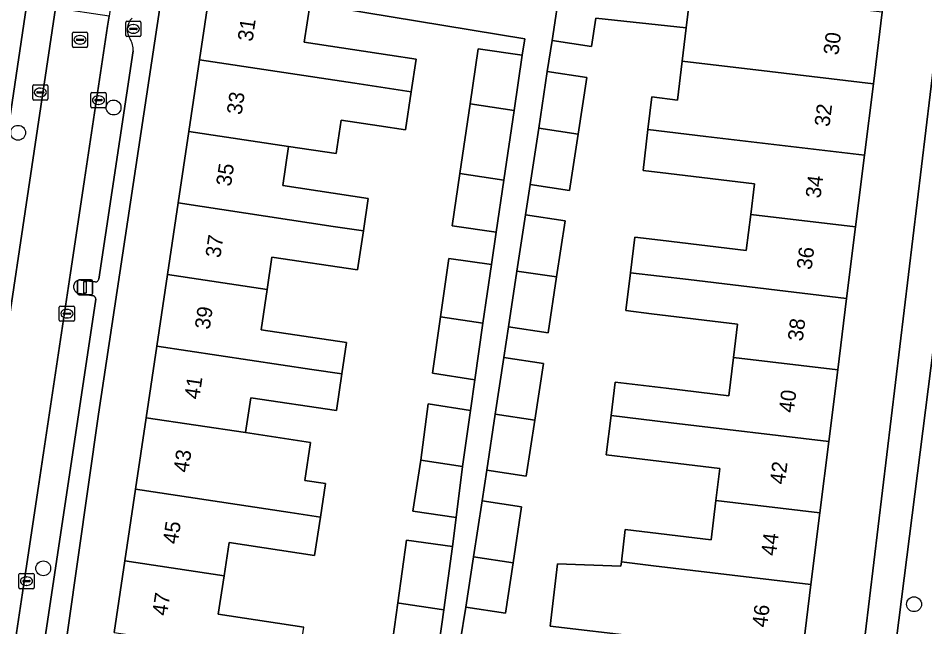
# Model space of a CAD drawing. Extents: x 162172 to 163187, y 382874 to 383685.
# Drawn here: x 163031.9 to 163091.6, y 383137.9 to 383177.9 of the extents above; entities that cross this region are included whole.
import ezdxf

# ---------------------------------------------------------------- set-up
doc = ezdxf.new("R2010")
doc.units = 0
for name, color, linetype in [('IMGEO_Boom', 7, 'Continuous'), ('IMGEO_Brandkraan', 7, 'Continuous'), ('IMGEO_Erf', 7, 'Continuous'), ('IMGEO_Kolk', 7, 'Continuous'), ('IMGEO_Lichtmast', 7, 'Continuous'), ('IMGEO_Pand', 7, 'Continuous'), ('IMGEO_Pand_nummerreeks', 7, 'Continuous'), ('IMGEO_Parkeervlak_open', 7, 'Continuous'), ('IMGEO_Rijbaan_lokaal_open', 7, 'Continuous'), ('IMGEO_Rioolput', 7, 'Continuous'), ('IMGEO_Voetpad_open', 7, 'Continuous')]:
    doc.layers.add(name, color=color, linetype=linetype)

msp = doc.modelspace()

# ---------------------------------------------------------------- linework, layer by layer
at = {"layer": 'IMGEO_Boom'}
for centre in [(163038.142, 383172.055), (163031.859, 383170.392), (163033.511, 383141.727), (163090.862, 383139.364)]:
    msp.add_circle(centre, 0.489, dxfattribs=at)
at = {"layer": 'IMGEO_Brandkraan'}
for p, q in [((163038.945, 383176.802), (163038.945, 383177.654)), ((163039.02, 383177.728), (163039.872, 383177.728)), ((163039.204, 383177.222), (163039.204, 383177.234)), ((163039.247, 383177.271), (163039.645, 383177.271)), ((163039.433, 383177.508), (163039.458, 383177.508)), ((163039.688, 383177.234), (163039.688, 383177.222)), ((163039.946, 383177.654), (163039.946, 383176.802)), ((163039.872, 383176.728), (163039.02, 383176.728)), ((163039.642, 383177.185), (163039.244, 383177.185)), ((163039.456, 383176.948), (163039.431, 383176.948))]:
    msp.add_line(p, q, dxfattribs=at)
for points in [[(163038.945, 383176.802), (163038.945, 383177.654)], [(163039.02, 383177.728), (163039.872, 383177.728)], [(163039.946, 383177.654), (163039.946, 383176.802)], [(163039.872, 383176.728), (163039.02, 383176.728)]]:
    msp.add_lwpolyline(points, dxfattribs=at)
for centre, radius, start, end in [((163039.022, 383177.652), 0.0765, 91.55205, 178.44795), ((163039.022, 383177.652), 0.0765, 91.55205, 178.44795), ((163039.244, 383177.231), 0.0403, 85.87752, 175.75265), ((163039.241, 383177.221), 0.0366, 178.93798, 274.71019), ((163039.645, 383177.228), 0.043, 264.86636, 352.45326), ((163039.649, 383177.233), 0.0386, 1.73085, 96.63898), ((163039.87, 383177.652), 0.0765, 1.55205, 88.44795), ((163039.87, 383177.652), 0.0765, 1.55205, 88.44795), ((163039.022, 383176.804), 0.0765, 181.55205, 268.44795), ((163039.022, 383176.804), 0.0765, 181.55205, 268.44795), ((163039.87, 383176.804), 0.0765, 271.55205, 358.44795), ((163039.87, 383176.804), 0.0765, 271.55205, 358.44795)]:
    msp.add_arc(centre, radius, start, end, dxfattribs=at)
for centre, major_axis, ratio, start_param, end_param in [((163039.432, 383177.228), (-0.387, 0.002), 0.722429, 4.712389, 7.853982), ((163039.457, 383177.228), (-0.39, 0.002), 0.717154, 1.570796, 4.712389)]:
    msp.add_ellipse(centre, major_axis=major_axis, ratio=ratio, start_param=start_param, end_param=end_param, dxfattribs=at)
at = {"layer": 'IMGEO_Erf'}
for points in [[(163051.971, 383250), (163037.149, 383151.861), (163034.477, 383133.054)], [(163038.189, 383137.51), (163038.89, 383142.22), (163039.592, 383146.931), (163040.293, 383151.641), (163040.994, 383156.351), (163041.696, 383161.061), (163042.397, 383165.771), (163043.099, 383170.481), (163043.8, 383175.192), (163044.502, 383179.902), (163044.612, 383180.643), (163045.422, 383186.085), (163046.122, 383190.785), (163046.822, 383195.484), (163047.522, 383200.183), (163048.222, 383204.882), (163048.921, 383209.581), (163049.621, 383214.28), (163050.321, 383218.978)], [(163090.313, 383218.354), (163090.206, 383213.594), (163090.1, 383208.835), (163089.993, 383204.076), (163089.887, 383199.316), (163089.78, 383194.558), (163089.673, 383189.798), (163089.558, 383184.645), (163089.482, 383184.034), (163088.77, 383178.325), (163088.183, 383173.619), (163087.596, 383168.911), (163087.008, 383164.202), (163086.421, 383159.495), (163085.834, 383154.788), (163085.247, 383150.08), (163084.66, 383145.372), (163084.073, 383140.663), (163083.486, 383135.958)], [(163085.639, 383120.779), (163093.359, 383184.774)], [(163056.419, 383136.285), (163056.859, 383139.456), (163057.432, 383143.581), (163060.469, 383143.159), (163060.705, 383145.081), (163057.859, 383145.485), (163058.376, 383148.853), (163058.859, 383152.542), (163061.639, 383152.12), (163061.925, 383154.14), (163059.145, 383154.562), (163059.672, 383158.284), (163060.214, 383162.111), (163063.022, 383161.713), (163063.337, 383163.843), (163060.444, 383164.27), (163060.951, 383167.706), (163061.63, 383172.301), (163062.164, 383175.922), (163065.06, 383175.495), (163065.219, 383176.568), (163051.088, 383178.91), (163050.704, 383176.354), (163056.34, 383175.503), (163058.066, 383175.242), (163057.74, 383173.091), (163057.36, 383170.581), (163055.638, 383170.842), (163053.135, 383171.22), (163052.803, 383169.021), (163049.671, 383169.492), (163049.283, 383166.918), (163054.919, 383166.067), (163054.598, 383163.934), (163054.211, 383161.362), (163048.575, 383162.212), (163048.253, 383160.074), (163047.855, 383157.429), (163053.492, 383156.58), (163053.181, 383154.516), (163052.819, 383152.108), (163047.182, 383152.957), (163046.836, 383150.655), (163051.108, 383150.011), (163050.732, 383147.514), (163052.096, 383147.309), (163051.763, 383145.097), (163051.384, 383142.578), (163045.748, 383143.428), (163045.418, 383141.237), (163045.037, 383138.705), (163050.673, 383137.856)], [(163072.9, 383137.21), (163066.888, 383137.921), (163067.385, 383142.013), (163071.55, 383141.864), (163071.584, 383142.144), (163071.843, 383144.281), (163077.502, 383143.597), (163077.816, 383146.183), (163078.073, 383148.297), (163072.414, 383148.983), (163070.592, 383149.204), (163070.905, 383151.781), (163071.173, 383153.984), (163074.541, 383153.575), (163078.653, 383153.077), (163078.96, 383155.602), (163079.226, 383157.796), (163073.568, 383158.482), (163071.889, 383158.686), (163072.192, 383161.181), (163072.478, 383163.532), (163074.156, 383163.328), (163079.815, 383162.642), (163080.103, 383165.02), (163080.347, 383167.027), (163074.688, 383167.713), (163073.01, 383167.917), (163073.336, 383170.6), (163073.597, 383172.751), (163075.276, 383172.548), (163075.587, 383175.11), (163075.852, 383177.297), (163069.903, 383177.929), (163069.622, 383176.08), (163067.019, 383176.473), (163066.709, 383174.433), (163069.312, 383174.04), (163068.744, 383170.307), (163068.179, 383166.595), (163065.577, 383166.988), (163065.274, 383164.997), (163067.876, 383164.604), (163067.313, 383160.9), (163066.754, 383157.223), (163064.152, 383157.617), (163063.845, 383155.602), (163066.448, 383155.209), (163065.881, 383151.482), (163065.318, 383147.783), (163062.716, 383148.177), (163062.411, 383146.172), (163065.014, 383145.778), (163064.452, 383142.084), (163063.948, 383138.773), (163061.345, 383139.169), (163060.978, 383136.891)]]:
    msp.add_lwpolyline(points, dxfattribs=at)
at = {"layer": 'IMGEO_Kolk'}
for p, q in [((163032.821, 383172.621), (163032.821, 383173.473)), ((163032.896, 383173.547), (163033.748, 383173.547)), ((163033.08, 383173.041), (163033.08, 383173.053)), ((163033.123, 383173.09), (163033.521, 383173.09)), ((163033.309, 383173.327), (163033.334, 383173.327)), ((163033.564, 383173.053), (163033.564, 383173.041)), ((163033.822, 383173.473), (163033.822, 383172.621)), ((163036.722, 383173.039), (163037.574, 383173.039)), ((163033.748, 383172.547), (163032.896, 383172.547)), ((163033.518, 383173.004), (163033.12, 383173.004)), ((163033.332, 383172.767), (163033.307, 383172.767)), ((163036.647, 383172.113), (163036.647, 383172.965)), ((163036.906, 383172.533), (163036.906, 383172.545)), ((163037.344, 383172.496), (163036.946, 383172.496)), ((163036.949, 383172.582), (163037.347, 383172.582)), ((163037.135, 383172.819), (163037.16, 383172.819)), ((163037.39, 383172.545), (163037.39, 383172.533)), ((163037.648, 383172.965), (163037.648, 383172.113)), ((163037.574, 383172.039), (163036.722, 383172.039)), ((163037.158, 383172.259), (163037.133, 383172.259)), ((163034.57, 383158.06), (163034.57, 383158.912)), ((163034.645, 383158.986), (163035.497, 383158.986)), ((163035.058, 383158.766), (163035.083, 383158.766)), ((163035.571, 383158.912), (163035.571, 383158.06)), ((163034.829, 383158.48), (163034.829, 383158.492)), ((163035.267, 383158.443), (163034.869, 383158.443)), ((163034.872, 383158.529), (163035.27, 383158.529)), ((163035.081, 383158.206), (163035.056, 383158.206)), ((163035.313, 383158.492), (163035.313, 383158.48)), ((163035.497, 383157.986), (163034.645, 383157.986)), ((163031.985, 383141.382), (163032.837, 383141.382)), ((163031.91, 383140.456), (163031.91, 383141.308)), ((163032.169, 383140.876), (163032.169, 383140.888)), ((163032.607, 383140.839), (163032.209, 383140.839)), ((163032.212, 383140.925), (163032.61, 383140.925)), ((163032.398, 383141.162), (163032.423, 383141.162)), ((163032.653, 383140.888), (163032.653, 383140.876)), ((163032.911, 383141.308), (163032.911, 383140.456)), ((163032.837, 383140.382), (163031.985, 383140.382)), ((163032.421, 383140.602), (163032.396, 383140.602))]:
    msp.add_line(p, q, dxfattribs=at)
for points in [[(163032.821, 383172.621), (163032.821, 383173.473)], [(163032.896, 383173.547), (163033.748, 383173.547)], [(163033.822, 383173.473), (163033.822, 383172.621)], [(163036.722, 383173.039), (163037.574, 383173.039)], [(163033.748, 383172.547), (163032.896, 383172.547)], [(163036.647, 383172.113), (163036.647, 383172.965)], [(163037.648, 383172.965), (163037.648, 383172.113)], [(163037.574, 383172.039), (163036.722, 383172.039)], [(163034.57, 383158.06), (163034.57, 383158.912)], [(163034.645, 383158.986), (163035.497, 383158.986)], [(163035.571, 383158.912), (163035.571, 383158.06)], [(163035.497, 383157.986), (163034.645, 383157.986)], [(163031.985, 383141.382), (163032.837, 383141.382)], [(163031.91, 383140.456), (163031.91, 383141.308)], [(163032.911, 383141.308), (163032.911, 383140.456)], [(163032.837, 383140.382), (163031.985, 383140.382)]]:
    msp.add_lwpolyline(points, dxfattribs=at)
for centre, radius, start, end in [((163032.898, 383173.471), 0.0765, 91.55205, 178.44795), ((163032.898, 383173.471), 0.0765, 91.55205, 178.44795), ((163033.12, 383173.05), 0.0403, 85.87752, 175.75265), ((163033.117, 383173.04), 0.0366, 178.93798, 274.71019), ((163033.521, 383173.047), 0.043, 264.86636, 352.45326), ((163033.525, 383173.052), 0.0386, 1.73085, 96.63898), ((163033.746, 383173.471), 0.0765, 1.55205, 88.44795), ((163033.746, 383173.471), 0.0765, 1.55205, 88.44795), ((163036.724, 383172.963), 0.0765, 91.55205, 178.44795), ((163036.724, 383172.963), 0.0765, 91.55205, 178.44795), ((163037.572, 383172.963), 0.0765, 1.55205, 88.44795), ((163037.572, 383172.963), 0.0765, 1.55205, 88.44795), ((163032.898, 383172.623), 0.0765, 181.55205, 268.44795), ((163032.898, 383172.623), 0.0765, 181.55205, 268.44795), ((163033.746, 383172.623), 0.0765, 271.55205, 358.44795), ((163033.746, 383172.623), 0.0765, 271.55205, 358.44795), ((163036.946, 383172.542), 0.0403, 85.87752, 175.75265), ((163036.943, 383172.532), 0.0366, 178.93798, 274.71019), ((163037.347, 383172.539), 0.043, 264.86636, 352.45326), ((163037.351, 383172.544), 0.0386, 1.73085, 96.63898), ((163036.724, 383172.115), 0.0765, 181.55205, 268.44795), ((163036.724, 383172.115), 0.0765, 181.55205, 268.44795), ((163037.572, 383172.115), 0.0765, 271.55205, 358.44795), ((163037.572, 383172.115), 0.0765, 271.55205, 358.44795), ((163034.647, 383158.91), 0.0765, 91.55205, 178.44795), ((163034.647, 383158.91), 0.0765, 91.55205, 178.44795), ((163035.495, 383158.91), 0.0765, 1.55205, 88.44795), ((163035.495, 383158.91), 0.0765, 1.55205, 88.44795), ((163034.869, 383158.489), 0.0403, 85.87752, 175.75265), ((163034.866, 383158.479), 0.0366, 178.93798, 274.71019), ((163035.27, 383158.486), 0.043, 264.86636, 352.45326), ((163035.274, 383158.491), 0.0386, 1.73085, 96.63898), ((163034.647, 383158.062), 0.0765, 181.55205, 268.44795), ((163034.647, 383158.062), 0.0765, 181.55205, 268.44795), ((163035.495, 383158.062), 0.0765, 271.55205, 358.44795), ((163035.495, 383158.062), 0.0765, 271.55205, 358.44795), ((163031.987, 383141.306), 0.0765, 91.55205, 178.44795), ((163031.987, 383141.306), 0.0765, 91.55205, 178.44795), ((163032.835, 383141.306), 0.0765, 1.55205, 88.44795), ((163032.835, 383141.306), 0.0765, 1.55205, 88.44795), ((163032.209, 383140.885), 0.0403, 85.87752, 175.75265), ((163032.206, 383140.875), 0.0366, 178.93798, 274.71019), ((163032.61, 383140.882), 0.043, 264.86636, 352.45326), ((163032.614, 383140.887), 0.0386, 1.73085, 96.63898), ((163031.987, 383140.458), 0.0765, 181.55205, 268.44795), ((163031.987, 383140.458), 0.0765, 181.55205, 268.44795), ((163032.835, 383140.458), 0.0765, 271.55205, 358.44795), ((163032.835, 383140.458), 0.0765, 271.55205, 358.44795)]:
    msp.add_arc(centre, radius, start, end, dxfattribs=at)
for centre, major_axis, ratio, start_param, end_param in [((163033.308, 383173.047), (-0.387, 0.002), 0.722429, 4.712389, 7.853982), ((163033.333, 383173.047), (-0.39, 0.002), 0.717154, 1.570796, 4.712389), ((163037.134, 383172.539), (-0.387, 0.002), 0.722429, 4.712389, 7.853982), ((163037.159, 383172.539), (-0.39, 0.002), 0.717154, 1.570796, 4.712389), ((163035.057, 383158.486), (-0.387, 0.002), 0.722429, 4.712389, 7.853982), ((163035.082, 383158.486), (-0.39, 0.002), 0.717154, 1.570796, 4.712389), ((163032.397, 383140.882), (-0.387, 0.002), 0.722429, 4.712389, 7.853982), ((163032.422, 383140.882), (-0.39, 0.002), 0.717154, 1.570796, 4.712389)]:
    msp.add_ellipse(centre, major_axis=major_axis, ratio=ratio, start_param=start_param, end_param=end_param, dxfattribs=at)
at = {"layer": 'IMGEO_Lichtmast'}
for p, q in [((163035.772, 383159.818), (163035.772, 383160.618)), ((163035.772, 383160.618), (163035.772, 383159.818)), ((163035.872, 383160.718), (163036.662, 383160.718)), ((163036.662, 383160.718), (163035.872, 383160.718)), ((163036.762, 383160.618), (163036.762, 383159.818)), ((163036.762, 383159.818), (163036.762, 383160.618)), ((163036.662, 383159.718), (163035.872, 383159.718)), ((163035.872, 383159.718), (163036.662, 383159.718))]:
    msp.add_line(p, q, dxfattribs=at)
msp.add_lwpolyline([(163036.192, 383160.593), (163036.342, 383160.593), (163036.342, 383159.843), (163036.192, 383159.843), (163036.192, 383160.593)], dxfattribs=at)
for centre, start, end in [((163035.872, 383160.618), 90, 180), ((163035.872, 383160.618), 90, 180), ((163036.662, 383160.618), 0, 90), ((163036.662, 383160.618), 360, 90), ((163035.872, 383159.818), 180, 270), ((163035.872, 383159.818), 180, 270), ((163036.662, 383159.818), 270, 0), ((163036.662, 383159.818), 270, 0)]:
    msp.add_arc(centre, 0.1, start, end, dxfattribs=at)
at = {"layer": 'IMGEO_Pand'}
for points in [[(163051.2, 383179.653), (163044.612, 383180.643), (163044.502, 383179.902), (163043.8, 383175.192), (163054.033, 383173.65), (163057.74, 383173.091), (163058.066, 383175.242), (163056.34, 383175.503), (163050.704, 383176.354), (163051.088, 383178.91), (163051.136, 383179.227)], [(163075.852, 383177.297), (163076.071, 383179.098), (163070.176, 383179.725), (163067.574, 383180.119), (163067.019, 383176.473), (163069.622, 383176.08), (163069.903, 383177.929)], [(163088.77, 383178.325), (163078.287, 383179.568), (163076.159, 383179.82), (163076.071, 383179.098), (163075.852, 383177.297), (163075.587, 383175.11), (163081.368, 383174.426), (163088.183, 383173.619)], [(163065.06, 383175.495), (163062.164, 383175.922), (163061.63, 383172.301), (163064.522, 383171.858)], [(163057.74, 383173.091), (163054.033, 383173.65), (163043.8, 383175.192), (163043.099, 383170.481), (163049.671, 383169.492), (163052.803, 383169.021), (163053.135, 383171.22), (163055.638, 383170.842), (163057.36, 383170.581)], [(163087.596, 383168.911), (163088.183, 383173.619), (163081.368, 383174.426), (163075.587, 383175.11), (163075.276, 383172.548), (163073.597, 383172.751), (163073.336, 383170.6), (163077.143, 383170.149)], [(163066.709, 383174.433), (163066.142, 383170.701), (163068.744, 383170.307), (163069.312, 383174.04)], [(163064.522, 383171.858), (163061.63, 383172.301), (163060.951, 383167.706), (163063.843, 383167.267)], [(163068.744, 383170.307), (163066.142, 383170.701), (163065.577, 383166.988), (163068.179, 383166.595)], [(163049.671, 383169.492), (163043.099, 383170.481), (163042.397, 383165.771), (163052.614, 383164.233), (163054.598, 383163.934), (163054.919, 383166.067), (163049.283, 383166.918)], [(163080.103, 383165.02), (163087.008, 383164.202), (163087.596, 383168.911), (163077.143, 383170.149), (163073.336, 383170.6), (163073.01, 383167.917), (163074.688, 383167.713), (163080.347, 383167.027)], [(163063.843, 383167.267), (163060.951, 383167.706), (163060.444, 383164.27), (163063.337, 383163.843)], [(163041.696, 383161.061), (163048.253, 383160.074), (163048.575, 383162.212), (163054.211, 383161.362), (163054.598, 383163.934), (163052.614, 383164.233), (163042.397, 383165.771)], [(163065.274, 383164.997), (163064.711, 383161.293), (163067.313, 383160.9), (163067.876, 383164.604)], [(163080.103, 383165.02), (163079.815, 383162.642), (163074.156, 383163.328), (163072.478, 383163.532), (163072.192, 383161.181), (163075.999, 383160.73), (163086.421, 383159.495), (163087.008, 383164.202)], [(163063.022, 383161.713), (163060.214, 383162.111), (163059.672, 383158.284), (163062.452, 383157.862)], [(163067.313, 383160.9), (163064.711, 383161.293), (163064.152, 383157.617), (163066.754, 383157.223)], [(163072.192, 383161.181), (163071.889, 383158.686), (163073.568, 383158.482), (163079.226, 383157.796), (163078.96, 383155.602), (163085.834, 383154.788), (163086.421, 383159.495), (163075.999, 383160.73)], [(163041.696, 383161.061), (163040.994, 383156.351), (163051.196, 383154.815), (163053.181, 383154.516), (163053.492, 383156.58), (163047.855, 383157.429), (163048.253, 383160.074)], [(163062.452, 383157.862), (163059.672, 383158.284), (163059.145, 383154.562), (163061.925, 383154.14)], [(163040.994, 383156.351), (163040.293, 383151.641), (163046.836, 383150.655), (163047.182, 383152.957), (163052.819, 383152.108), (163053.181, 383154.516), (163051.196, 383154.815)], [(163063.845, 383155.602), (163063.278, 383151.876), (163065.881, 383151.482), (163066.448, 383155.209)], [(163070.905, 383151.781), (163074.855, 383151.311), (163085.247, 383150.08), (163085.834, 383154.788), (163078.96, 383155.602), (163078.653, 383153.077), (163074.541, 383153.575), (163071.173, 383153.984)], [(163061.639, 383152.12), (163058.859, 383152.542), (163058.376, 383148.853), (163061.118, 383148.437)], [(163046.836, 383150.655), (163040.293, 383151.641), (163039.592, 383146.931), (163049.778, 383145.396), (163051.763, 383145.097), (163052.096, 383147.309), (163050.732, 383147.514), (163051.108, 383150.011)], [(163065.881, 383151.482), (163063.278, 383151.876), (163062.716, 383148.177), (163065.318, 383147.783)], [(163084.66, 383145.372), (163085.247, 383150.08), (163074.855, 383151.311), (163070.905, 383151.781), (163070.592, 383149.204), (163072.414, 383148.983), (163078.073, 383148.297), (163077.816, 383146.183)], [(163061.118, 383148.437), (163058.376, 383148.853), (163057.859, 383145.485), (163060.705, 383145.081)], [(163039.592, 383146.931), (163038.89, 383142.22), (163045.418, 383141.237), (163045.748, 383143.428), (163051.384, 383142.578), (163051.763, 383145.097), (163049.778, 383145.396)], [(163062.411, 383146.172), (163061.849, 383142.478), (163064.452, 383142.084), (163065.014, 383145.778)], [(163084.66, 383145.372), (163077.816, 383146.183), (163077.502, 383143.597), (163071.843, 383144.281), (163071.584, 383142.144), (163073.711, 383141.892), (163084.073, 383140.663)], [(163059.891, 383138.996), (163060.469, 383143.159), (163057.432, 383143.581), (163056.859, 383139.456), (163056.95, 383139.442), (163059.733, 383139.02)], [(163038.189, 383137.51), (163048.359, 383135.978), (163050.346, 383135.679), (163050.673, 383137.856), (163045.037, 383138.705), (163045.418, 383141.237), (163038.89, 383142.22)], [(163064.452, 383142.084), (163061.849, 383142.478), (163061.345, 383139.169), (163063.948, 383138.773)], [(163084.073, 383140.663), (163073.711, 383141.892), (163071.584, 383142.144), (163071.55, 383141.864), (163067.385, 383142.013), (163066.888, 383137.921), (163072.9, 383137.21), (163076.672, 383136.764), (163083.486, 383135.958)], [(163056.419, 383136.285), (163059.146, 383135.906), (163059.456, 383135.863), (163059.891, 383138.996), (163059.733, 383139.02), (163056.95, 383139.442), (163056.859, 383139.456)]]:
    msp.add_lwpolyline(points, close=True, dxfattribs=at)
at = {"layer": 'IMGEO_Parkeervlak_open'}
for points in [[(163052.957, 383278.34), (163045.786, 383230.678), (163045.636, 383229.68), (163045.404, 383228.141), (163038.236, 383180.621), (163037.85, 383178.065), (163037.751, 383177.408), (163031.1, 383133.102), (163030.962, 383132.202)], [(163097.108, 383249.999), (163095.92, 383195.958), (163095.692, 383185.588), (163095.609, 383184.173), (163095.484, 383182.761), (163095.316, 383181.353), (163087.724, 383121.555)], [(163022.495, 383109.64), (163026.76, 383129.231), (163026.869, 383129.807), (163026.979, 383130.383), (163027.448, 383132.692), (163031.942, 383162.715), (163034.322, 383178.584), (163034.707, 383181.151), (163034.878, 383182.293), (163041.863, 383228.565)], [(163032.99, 383182.617), (163026.343, 383138.102)], [(163037.165, 383160.75), (163039.44, 383175.791)], [(163036.019, 383160.701), (163036.939, 383160.579)], [(163033.26, 383134.711), (163036.974, 383159.441)], [(163036.814, 383159.654), (163035.902, 383159.816)]]:
    msp.add_lwpolyline(points, dxfattribs=at)
for centre, radius, start, end in [((163040.121, 383177.177), 1.076, 134.56882, 215.31016), ((163038.087, 383175.849), 1.354, 357.52528, 31.39263), ((163035.95, 383160.26), 0.446, 81.08581, 263.85214), ((163036.957, 383160.79), 0.212, 265.19038, 349.03463), ((163036.774, 383159.458), 0.2, 355.20676, 78.61906)]:
    msp.add_arc(centre, radius, start, end, dxfattribs=at)
at = {"layer": 'IMGEO_Rijbaan_lokaal_open'}
msp.add_lwpolyline([(163037.751, 383177.408), (163037.85, 383178.065), (163034.322, 383178.584), (163031.942, 383162.715), (163027.448, 383132.692), (163030.962, 383132.202), (163031.1, 383133.102)], close=True, dxfattribs=at)
at = {"layer": 'IMGEO_Rioolput'}
for p, q in [((163035.434, 383176.086), (163035.434, 383176.938)), ((163035.509, 383177.012), (163036.361, 383177.012)), ((163035.922, 383176.792), (163035.947, 383176.792)), ((163036.435, 383176.938), (163036.435, 383176.086)), ((163036.361, 383176.012), (163035.509, 383176.012)), ((163035.693, 383176.506), (163035.693, 383176.518)), ((163036.131, 383176.469), (163035.733, 383176.469)), ((163035.736, 383176.555), (163036.134, 383176.555)), ((163035.945, 383176.232), (163035.92, 383176.232)), ((163036.177, 383176.518), (163036.177, 383176.506))]:
    msp.add_line(p, q, dxfattribs=at)
for points in [[(163035.434, 383176.086), (163035.434, 383176.938)], [(163035.509, 383177.012), (163036.361, 383177.012)], [(163036.435, 383176.938), (163036.435, 383176.086)], [(163036.361, 383176.012), (163035.509, 383176.012)]]:
    msp.add_lwpolyline(points, dxfattribs=at)
for centre, radius, start, end in [((163035.511, 383176.936), 0.0765, 91.55205, 178.44795), ((163035.511, 383176.936), 0.0765, 91.55205, 178.44795), ((163036.359, 383176.936), 0.0765, 1.55205, 88.44795), ((163036.359, 383176.936), 0.0765, 1.55205, 88.44795), ((163035.511, 383176.088), 0.0765, 181.55205, 268.44795), ((163035.511, 383176.088), 0.0765, 181.55205, 268.44795), ((163035.733, 383176.515), 0.0403, 85.87752, 175.75265), ((163035.73, 383176.505), 0.0366, 178.93798, 274.71019), ((163036.134, 383176.512), 0.043, 264.86636, 352.45326), ((163036.138, 383176.517), 0.0386, 1.73085, 96.63898), ((163036.359, 383176.088), 0.0765, 271.55205, 358.44795), ((163036.359, 383176.088), 0.0765, 271.55205, 358.44795)]:
    msp.add_arc(centre, radius, start, end, dxfattribs=at)
for centre, major_axis, ratio, start_param, end_param in [((163035.921, 383176.512), (-0.387, 0.002), 0.722429, 4.712389, 7.853982), ((163035.946, 383176.512), (-0.39, 0.002), 0.717154, 1.570796, 4.712389)]:
    msp.add_ellipse(centre, major_axis=major_axis, ratio=ratio, start_param=start_param, end_param=end_param, dxfattribs=at)
at = {"layer": 'IMGEO_Voetpad_open'}
for points in [[(163029.245, 383108.188), (163029.377, 383108.445), (163029.019, 383108.524), (163029.069, 383108.732), (163029.271, 383108.675), (163032.072, 383121.12), (163033.233, 383126.158), (163033.847, 383128.823), (163034.275, 383131.629), (163034.476, 383133.047), (163034.477, 383133.054), (163037.149, 383151.861), (163051.971, 383250)], [(163087.724, 383121.555), (163095.316, 383181.353), (163095.484, 383182.761), (163095.609, 383184.173), (163095.692, 383185.588), (163095.92, 383195.958), (163097.108, 383249.999)], [(163094.727, 383246.322), (163093.359, 383184.774), (163085.639, 383120.779), (163085.594, 383120.406), (163085.425, 383119.008), (163084.848, 383116.231), (163082.278, 383104.451), (163080.745, 383097.467), (163080.543, 383097.511), (163080.285, 383096.581), (163082.7, 383096.377), (163086.909, 383115.832)], [(163026.343, 383138.102), (163032.99, 383182.617)], [(163060.978, 383136.891), (163061.345, 383139.169), (163061.849, 383142.478), (163062.411, 383146.172), (163062.716, 383148.177), (163063.278, 383151.876), (163063.845, 383155.602), (163064.152, 383157.617), (163064.711, 383161.293), (163065.274, 383164.997), (163065.577, 383166.988), (163066.142, 383170.701), (163066.709, 383174.433), (163067.019, 383176.473), (163067.574, 383180.119)], [(163051.088, 383178.91), (163065.219, 383176.568), (163065.06, 383175.495), (163064.522, 383171.858), (163063.843, 383167.267), (163063.337, 383163.843), (163063.022, 383161.713), (163062.452, 383157.862), (163061.925, 383154.14), (163061.639, 383152.12), (163061.118, 383148.437), (163060.705, 383145.081), (163060.469, 383143.159), (163059.891, 383138.996), (163059.456, 383135.863)], [(163039.44, 383175.791), (163037.165, 383160.75)], [(163036.939, 383160.579), (163036.019, 383160.701)], [(163036.974, 383159.441), (163033.26, 383134.711)], [(163035.902, 383159.816), (163036.814, 383159.654)]]:
    msp.add_lwpolyline(points, dxfattribs=at)
for centre, radius, start, end in [((163040.121, 383177.177), 1.076, 134.56882, 215.31016), ((163038.087, 383175.849), 1.354, 357.52528, 31.39263), ((163035.95, 383160.26), 0.446, 81.08581, 263.85214), ((163036.957, 383160.79), 0.212, 265.19038, 349.03463), ((163036.774, 383159.458), 0.2, 355.20676, 78.61906)]:
    msp.add_arc(centre, radius, start, end, dxfattribs=at)

# ---------------------------------------------------------------- texts
at = {"layer": 'IMGEO_Pand_nummerreeks'}
for s, rotation, p in [('31', 81.52984, (163047.29, 383176.358)), ('30', 82.8898, (163085.874, 383175.466)), ('33', 81.53189, (163046.572, 383171.536)), ('32', 82.89106, (163085.286, 383170.754)), ('35', 81.52984, (163045.871, 383166.826)), ('34', 82.89106, (163084.698, 383166.048)), ('37', 81.52984, (163045.169, 383162.116)), ('36', 82.89106, (163084.111, 383161.341)), ('39', 81.52984, (163044.468, 383157.406)), ('38', 82.89106, (163083.525, 383156.636)), ('41', 81.52984, (163043.783, 383152.807)), ('40', 82.89106, (163082.938, 383151.929)), ('43', 81.53189, (163043.065, 383147.986)), ('42', 82.89106, (163082.35, 383147.215)), ('45', 81.52983, (163042.363, 383143.275)), ('44', 82.89106, (163081.763, 383142.51)), ('47', 81.52984, (163041.662, 383138.565)), ('46', 82.8898, (163081.176, 383137.802))]:
    msp.add_text(s, height=1, rotation=rotation, dxfattribs=at).set_placement(p)

doc.saveas('drawing.dxf')
